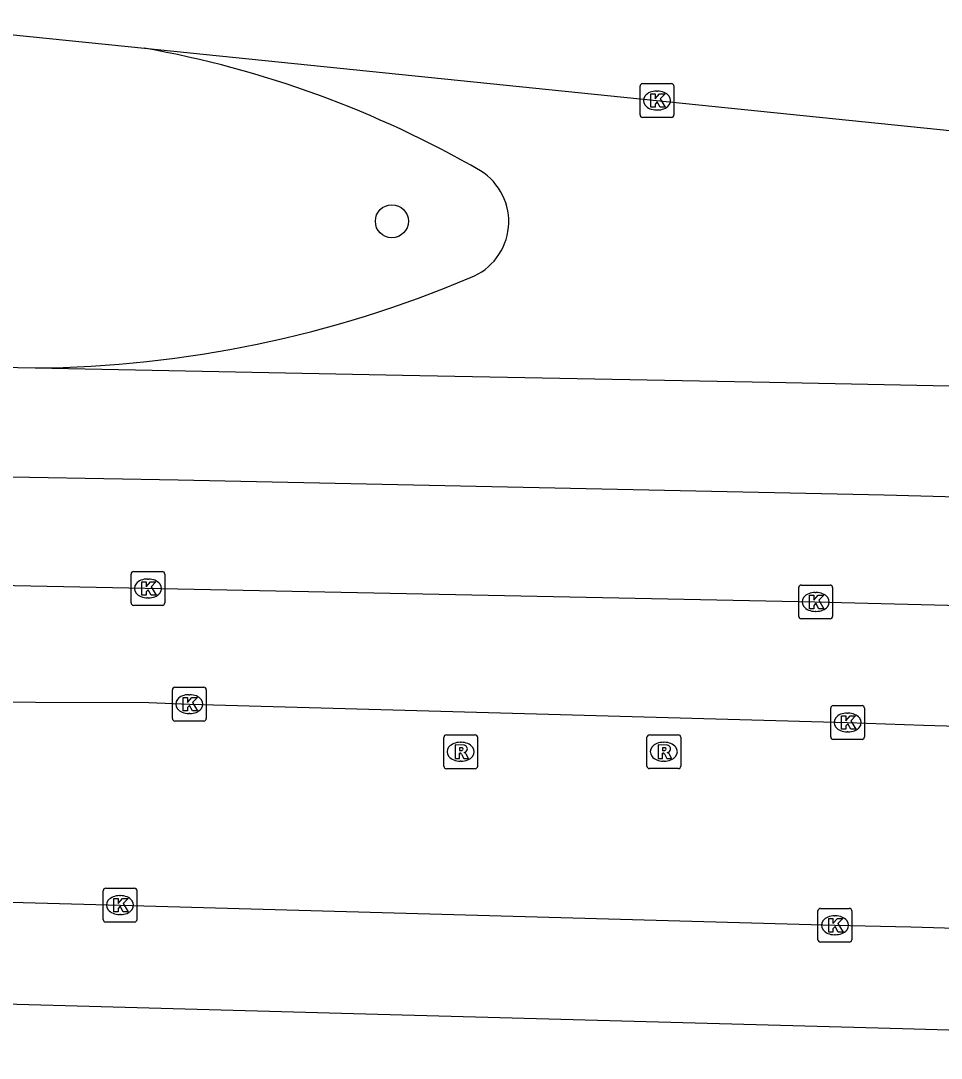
# Model space of a CAD drawing. Extents: x 161477 to 163040, y 383680 to 384868.
# Drawn here: x 162124.51 to 162151.73, y 384811.2 to 384841.87 of the extents above; entities that cross this region are included whole.
import ezdxf

# ---------------------------------------------------------------- set-up
doc = ezdxf.new("R2010")
doc.units = 0
for name, color, linetype in [('IMGEO_Boom', 7, 'Continuous'), ('IMGEO_Kolk', 7, 'Continuous'), ('IMGEO_Rijbaan_lokaal_open', 7, 'Continuous'), ('IMGEO_Rijbaan_regionaal_gesloten', 7, 'Continuous'), ('IMGEO_Rioolput', 7, 'Continuous'), ('IMGEO_Voetpad_open', 7, 'Continuous')]:
    doc.layers.add(name, color=color, linetype=linetype)

msp = doc.modelspace()

# ---------------------------------------------------------------- linework, layer by layer
at = {"layer": 'IMGEO_Boom'}
msp.add_circle((162135.481, 384835.944), 0.489, dxfattribs=at)
at = {"layer": 'IMGEO_Kolk'}
for p, q in [((162142.82, 384839.088), (162142.82, 384839.94)), ((162142.895, 384840.014), (162143.747, 384840.014)), ((162143.821, 384839.94), (162143.821, 384839.088)), ((162143.308, 384839.794), (162143.333, 384839.794)), ((162143.747, 384839.014), (162142.895, 384839.014)), ((162143.331, 384839.234), (162143.306, 384839.234)), ((162127.766, 384824.661), (162127.766, 384825.513)), ((162127.841, 384825.587), (162128.693, 384825.587)), ((162128.767, 384825.513), (162128.767, 384824.661)), ((162128.254, 384825.367), (162128.279, 384825.367)), ((162147.511, 384824.263), (162147.511, 384825.115)), ((162147.586, 384825.189), (162148.438, 384825.189)), ((162147.999, 384824.969), (162148.024, 384824.969)), ((162148.512, 384825.115), (162148.512, 384824.263)), ((162128.277, 384824.807), (162128.252, 384824.807)), ((162128.693, 384824.587), (162127.841, 384824.587)), ((162148.022, 384824.409), (162147.997, 384824.409)), ((162148.438, 384824.189), (162147.586, 384824.189)), ((162129.065, 384822.167), (162129.917, 384822.167)), ((162128.99, 384821.241), (162128.99, 384822.093)), ((162129.478, 384821.947), (162129.503, 384821.947)), ((162129.991, 384822.093), (162129.991, 384821.241)), ((162148.456, 384820.698), (162148.456, 384821.55)), ((162148.531, 384821.624), (162149.383, 384821.624)), ((162149.457, 384821.55), (162149.457, 384820.698)), ((162129.501, 384821.387), (162129.476, 384821.387)), ((162148.944, 384821.404), (162148.969, 384821.404)), ((162129.917, 384821.167), (162129.065, 384821.167)), ((162149.383, 384820.624), (162148.531, 384820.624)), ((162148.967, 384820.844), (162148.942, 384820.844)), ((162126.942, 384815.299), (162126.942, 384816.151)), ((162127.017, 384816.225), (162127.869, 384816.225)), ((162127.43, 384816.005), (162127.455, 384816.005)), ((162127.943, 384816.151), (162127.943, 384815.299)), ((162127.453, 384815.445), (162127.428, 384815.445)), ((162148.08, 384814.703), (162148.08, 384815.555)), ((162148.155, 384815.629), (162149.007, 384815.629)), ((162148.568, 384815.409), (162148.593, 384815.409)), ((162149.081, 384815.555), (162149.081, 384814.703)), ((162127.869, 384815.225), (162127.017, 384815.225)), ((162148.591, 384814.849), (162148.566, 384814.849)), ((162149.007, 384814.629), (162148.155, 384814.629))]:
    msp.add_line(p, q, dxfattribs=at)
for points in [[(162142.82, 384839.088), (162142.82, 384839.94)], [(162142.895, 384840.014), (162143.747, 384840.014)], [(162143.821, 384839.94), (162143.821, 384839.088)], [(162143.141, 384839.714), (162143.264, 384839.714), (162143.264, 384839.563), (162143.394, 384839.714), (162143.558, 384839.714), (162143.412, 384839.563), (162143.565, 384839.314), (162143.413, 384839.314), (162143.328, 384839.478), (162143.264, 384839.411), (162143.264, 384839.314), (162143.141, 384839.314), (162143.141, 384839.714)], [(162143.747, 384839.014), (162142.895, 384839.014)], [(162127.766, 384824.661), (162127.766, 384825.513)], [(162127.841, 384825.587), (162128.693, 384825.587)], [(162128.767, 384825.513), (162128.767, 384824.661)], [(162128.087, 384825.287), (162128.21, 384825.287), (162128.21, 384825.136), (162128.34, 384825.287), (162128.504, 384825.287), (162128.358, 384825.136), (162128.511, 384824.887), (162128.359, 384824.887), (162128.274, 384825.051), (162128.21, 384824.984), (162128.21, 384824.887), (162128.087, 384824.887), (162128.087, 384825.287)], [(162147.511, 384824.263), (162147.511, 384825.115)], [(162147.586, 384825.189), (162148.438, 384825.189)], [(162148.512, 384825.115), (162148.512, 384824.263)], [(162147.832, 384824.889), (162147.955, 384824.889), (162147.955, 384824.738), (162148.085, 384824.889), (162148.249, 384824.889), (162148.103, 384824.738), (162148.256, 384824.489), (162148.104, 384824.489), (162148.019, 384824.653), (162147.955, 384824.586), (162147.955, 384824.489), (162147.832, 384824.489), (162147.832, 384824.889)], [(162128.693, 384824.587), (162127.841, 384824.587)], [(162148.438, 384824.189), (162147.586, 384824.189)], [(162129.065, 384822.167), (162129.917, 384822.167)], [(162128.99, 384821.241), (162128.99, 384822.093)], [(162129.311, 384821.867), (162129.434, 384821.867), (162129.434, 384821.716), (162129.564, 384821.867), (162129.728, 384821.867), (162129.582, 384821.716), (162129.735, 384821.467), (162129.583, 384821.467), (162129.498, 384821.631), (162129.434, 384821.564), (162129.434, 384821.467), (162129.311, 384821.467), (162129.311, 384821.867)], [(162129.991, 384822.093), (162129.991, 384821.241)], [(162148.456, 384820.698), (162148.456, 384821.55)], [(162148.531, 384821.624), (162149.383, 384821.624)], [(162149.457, 384821.55), (162149.457, 384820.698)], [(162148.777, 384821.324), (162148.9, 384821.324), (162148.9, 384821.173), (162149.03, 384821.324), (162149.194, 384821.324), (162149.048, 384821.173), (162149.201, 384820.924), (162149.049, 384820.924), (162148.964, 384821.088), (162148.9, 384821.021), (162148.9, 384820.924), (162148.777, 384820.924), (162148.777, 384821.324)], [(162129.917, 384821.167), (162129.065, 384821.167)], [(162149.383, 384820.624), (162148.531, 384820.624)], [(162126.942, 384815.299), (162126.942, 384816.151)], [(162127.017, 384816.225), (162127.869, 384816.225)], [(162127.943, 384816.151), (162127.943, 384815.299)], [(162127.263, 384815.925), (162127.386, 384815.925), (162127.386, 384815.774), (162127.516, 384815.925), (162127.68, 384815.925), (162127.534, 384815.774), (162127.687, 384815.525), (162127.535, 384815.525), (162127.45, 384815.689), (162127.386, 384815.622), (162127.386, 384815.525), (162127.263, 384815.525), (162127.263, 384815.925)], [(162148.08, 384814.703), (162148.08, 384815.555)], [(162148.155, 384815.629), (162149.007, 384815.629)], [(162149.081, 384815.555), (162149.081, 384814.703)], [(162127.869, 384815.225), (162127.017, 384815.225)], [(162148.401, 384815.329), (162148.524, 384815.329), (162148.524, 384815.178), (162148.654, 384815.329), (162148.818, 384815.329), (162148.672, 384815.178), (162148.825, 384814.929), (162148.673, 384814.929), (162148.588, 384815.093), (162148.524, 384815.026), (162148.524, 384814.929), (162148.401, 384814.929), (162148.401, 384815.329)], [(162149.007, 384814.629), (162148.155, 384814.629)]]:
    msp.add_lwpolyline(points, dxfattribs=at)
for centre, start, end in [((162142.897, 384839.938), 91.552, 178.448), ((162142.897, 384839.938), 91.552, 178.448), ((162143.745, 384839.938), 1.552, 88.448), ((162143.745, 384839.938), 1.552, 88.448), ((162142.897, 384839.09), 181.552, 268.448), ((162142.897, 384839.09), 181.552, 268.448), ((162143.745, 384839.09), 271.552, 358.448), ((162143.745, 384839.09), 271.552, 358.448), ((162127.843, 384825.511), 91.552, 178.448), ((162127.843, 384825.511), 91.552, 178.448), ((162128.691, 384825.511), 1.552, 88.448), ((162128.691, 384825.511), 1.552, 88.448), ((162147.588, 384825.113), 91.552, 178.448), ((162147.588, 384825.113), 91.552, 178.448), ((162148.436, 384825.113), 1.552, 88.448), ((162148.436, 384825.113), 1.552, 88.448), ((162127.843, 384824.663), 181.552, 268.448), ((162127.843, 384824.663), 181.552, 268.448), ((162128.691, 384824.663), 271.552, 358.448), ((162128.691, 384824.663), 271.552, 358.448), ((162147.588, 384824.265), 181.552, 268.448), ((162147.588, 384824.265), 181.552, 268.448), ((162148.436, 384824.265), 271.552, 358.448), ((162148.436, 384824.265), 271.552, 358.448), ((162129.067, 384822.091), 91.552, 178.448), ((162129.067, 384822.091), 91.552, 178.448), ((162129.915, 384822.091), 1.552, 88.448), ((162129.915, 384822.091), 1.552, 88.448), ((162148.533, 384821.548), 91.552, 178.448), ((162148.533, 384821.548), 91.552, 178.448), ((162149.381, 384821.548), 1.552, 88.448), ((162149.381, 384821.548), 1.552, 88.448), ((162129.067, 384821.243), 181.552, 268.448), ((162129.067, 384821.243), 181.552, 268.448), ((162129.915, 384821.243), 271.552, 358.448), ((162129.915, 384821.243), 271.552, 358.448), ((162148.533, 384820.7), 181.552, 268.448), ((162148.533, 384820.7), 181.552, 268.448), ((162149.381, 384820.7), 271.552, 358.448), ((162149.381, 384820.7), 271.552, 358.448), ((162127.019, 384816.149), 91.552, 178.448), ((162127.019, 384816.149), 91.552, 178.448), ((162127.867, 384816.149), 1.552, 88.448), ((162127.867, 384816.149), 1.552, 88.448), ((162148.157, 384815.553), 91.552, 178.448), ((162148.157, 384815.553), 91.552, 178.448), ((162149.005, 384815.553), 1.552, 88.448), ((162149.005, 384815.553), 1.552, 88.448), ((162127.019, 384815.301), 181.552, 268.448), ((162127.019, 384815.301), 181.552, 268.448), ((162127.867, 384815.301), 271.552, 358.448), ((162127.867, 384815.301), 271.552, 358.448), ((162148.157, 384814.705), 181.552, 268.448), ((162148.157, 384814.705), 181.552, 268.448), ((162149.005, 384814.705), 271.552, 358.448), ((162149.005, 384814.705), 271.552, 358.448)]:
    msp.add_arc(centre, 0.0765, start, end, dxfattribs=at)
for centre, major_axis, ratio, start_param, end_param in [((162143.307, 384839.514), (-0.387, 0.002), 0.722429, 4.712389, 7.853982), ((162143.332, 384839.514), (-0.39, 0.002), 0.717154, 1.570796, 4.712389), ((162128.253, 384825.087), (-0.387, 0.002), 0.722429, 4.712389, 7.853982), ((162128.278, 384825.087), (-0.39, 0.002), 0.717154, 1.570796, 4.712389), ((162147.998, 384824.689), (-0.387, 0.002), 0.722429, 4.712389, 7.853982), ((162148.023, 384824.689), (-0.39, 0.002), 0.717154, 1.570796, 4.712389), ((162129.477, 384821.667), (-0.387, 0.002), 0.722429, 4.712389, 7.853982), ((162129.502, 384821.667), (-0.39, 0.002), 0.717154, 1.570796, 4.712389), ((162148.943, 384821.124), (-0.387, 0.002), 0.722429, 4.712389, 7.853982), ((162148.968, 384821.124), (-0.39, 0.002), 0.717154, 1.570796, 4.712389), ((162127.429, 384815.725), (-0.387, 0.002), 0.722429, 4.712389, 7.853982), ((162127.454, 384815.725), (-0.39, 0.002), 0.717154, 1.570796, 4.712389), ((162148.567, 384815.129), (-0.387, 0.002), 0.722429, 4.712389, 7.853982), ((162148.592, 384815.129), (-0.39, 0.002), 0.717154, 1.570796, 4.712389)]:
    msp.add_ellipse(centre, major_axis=major_axis, ratio=ratio, start_param=start_param, end_param=end_param, dxfattribs=at)
at = {"layer": 'IMGEO_Rijbaan_lokaal_open'}
for points in [[(162112.876, 384821.126), (162116.113, 384821.359), (162121.584, 384821.734), (162128.293, 384821.719), (162129.491, 384821.667), (162148.957, 384821.124), (162151.202, 384821.044), (162170.498, 384820.486), (162182.996, 384820.139), (162197.486, 384819.716), (162212.004, 384819.296), (162226.278, 384818.901), (162229.283, 384818.819), (162232.519, 384818.731)], [(162112.701, 384816.129), (162115.951, 384816.037), (162127.443, 384815.725), (162148.581, 384815.129), (162150.822, 384815.079), (162171.14, 384814.483), (162182.635, 384814.145), (162197.131, 384813.739), (162210.615, 384813.336), (162212.027, 384813.304)]]:
    msp.add_lwpolyline(points, dxfattribs=at)
for centre, radius, start, end in [((162122.824, 384811.009), 30.523, 59.9647, 79.9248), ((162137.169, 384835.931), 1.768, 291.0887, 58.1422), ((162124.637, 384865.352), 33.746, 270.5012, 292.9682)]:
    msp.add_arc(centre, radius, start, end, dxfattribs=at)
at = {"layer": 'IMGEO_Rijbaan_regionaal_gesloten'}
for points in [[(162120.206, 384841.873), (162128.164, 384841.061)], [(162128.164, 384841.061), (162160.086, 384837.805)], [(162103.36, 384831.994), (162116.128, 384831.776), (162124.932, 384831.608)], [(162124.932, 384831.608), (162135.79, 384831.397), (162146.649, 384831.183), (162164.08, 384830.835)], [(162007.898, 384827.144), (162018.329, 384827.632), (162032.57, 384828.253), (162046.575, 384828.694), (162057.894, 384828.894), (162073.547, 384829.004), (162092.48, 384828.871), (162104.358, 384828.768), (162111.567, 384828.615), (162129.163, 384828.304), (162150.039, 384827.856), (162171.371, 384827.274), (162187.355, 384826.802)], [(162243.803, 384821.264), (162233.677, 384821.817), (162208.539, 384822.866), (162195.274, 384823.312), (162185.034, 384823.661), (162169.584, 384824.142), (162147.984, 384824.687), (162104.021, 384825.581)]]:
    msp.add_lwpolyline(points, dxfattribs=at)
at = {"layer": 'IMGEO_Rioolput'}
for p, q in [((162137.016, 384819.833), (162137.016, 384820.685)), ((162137.091, 384820.759), (162137.943, 384820.759)), ((162138.017, 384820.685), (162138.017, 384819.833)), ((162143.022, 384819.834), (162143.022, 384820.686)), ((162143.097, 384820.76), (162143.949, 384820.76)), ((162144.023, 384820.686), (162144.023, 384819.834)), ((162137.504, 384820.539), (162137.529, 384820.539)), ((162143.51, 384820.54), (162143.535, 384820.54)), ((162137.943, 384819.759), (162137.091, 384819.759)), ((162137.527, 384819.979), (162137.502, 384819.979)), ((162143.949, 384819.76), (162143.097, 384819.76)), ((162143.533, 384819.98), (162143.508, 384819.98))]:
    msp.add_line(p, q, dxfattribs=at)
for points in [[(162137.016, 384819.833), (162137.016, 384820.685)], [(162137.091, 384820.759), (162137.943, 384820.759)], [(162138.017, 384820.685), (162138.017, 384819.833)], [(162143.022, 384819.834), (162143.022, 384820.686)], [(162143.097, 384820.76), (162143.949, 384820.76)], [(162144.023, 384820.686), (162144.023, 384819.834)], [(162137.605, 384820.457), (162137.353, 384820.459), (162137.353, 384820.059)], [(162137.531, 384820.378), (162137.477, 384820.378), (162137.477, 384820.297)], [(162143.611, 384820.458), (162143.359, 384820.46), (162143.359, 384820.06)], [(162143.537, 384820.379), (162143.483, 384820.379), (162143.483, 384820.298)], [(162143.483, 384820.298), (162143.535, 384820.298)], [(162137.353, 384820.059), (162137.477, 384820.059), (162137.477, 384820.221), (162137.488, 384820.221)], [(162137.477, 384820.297), (162137.529, 384820.297)], [(162137.535, 384820.192), (162137.606, 384820.059), (162137.746, 384820.059), (162137.681, 384820.185)], [(162143.359, 384820.06), (162143.483, 384820.06), (162143.483, 384820.222), (162143.494, 384820.222)], [(162143.541, 384820.193), (162143.612, 384820.06), (162143.752, 384820.06), (162143.687, 384820.186)], [(162137.943, 384819.759), (162137.091, 384819.759)], [(162143.949, 384819.76), (162143.097, 384819.76)]]:
    msp.add_lwpolyline(points, dxfattribs=at)
for centre, radius, start, end in [((162137.093, 384820.683), 0.0765, 91.552, 178.448), ((162137.093, 384820.683), 0.0765, 91.552, 178.448), ((162137.941, 384820.683), 0.0765, 1.552, 88.448), ((162137.941, 384820.683), 0.0765, 1.552, 88.448), ((162143.099, 384820.684), 0.0765, 91.552, 178.448), ((162143.099, 384820.684), 0.0765, 91.552, 178.448), ((162143.947, 384820.684), 0.0765, 1.552, 88.448), ((162143.947, 384820.684), 0.0765, 1.552, 88.448), ((162137.513, 384820.486), 0.19, 274.7715, 282.9687), ((162137.537, 384820.282), 0.0964, 77.0061, 93.1865), ((162137.551, 384820.339), 0.0378, 276.6634, 79.6772), ((162137.604, 384820.347), 0.109, 350.3612, 89.416), ((162137.602, 384820.347), 0.112, 277.5842, 350.9817), ((162143.519, 384820.487), 0.19, 274.7715, 282.9687), ((162143.543, 384820.283), 0.0964, 77.0061, 93.1865), ((162143.557, 384820.34), 0.0378, 276.6634, 79.6772), ((162143.61, 384820.348), 0.109, 350.3612, 89.416), ((162143.608, 384820.348), 0.112, 277.5842, 350.9817), ((162137.487, 384820.168), 0.0533, 26.0293, 88.6989), ((162137.586, 384820.132), 0.108, 29.5134, 73.7905), ((162143.493, 384820.169), 0.0533, 26.0293, 88.6989), ((162143.592, 384820.133), 0.108, 29.5134, 73.7905), ((162137.093, 384819.835), 0.0765, 181.552, 268.448), ((162137.093, 384819.835), 0.0765, 181.552, 268.448), ((162137.941, 384819.835), 0.0765, 271.552, 358.448), ((162137.941, 384819.835), 0.0765, 271.552, 358.448), ((162143.099, 384819.836), 0.0765, 181.552, 268.448), ((162143.099, 384819.836), 0.0765, 181.552, 268.448), ((162143.947, 384819.836), 0.0765, 271.552, 358.448), ((162143.947, 384819.836), 0.0765, 271.552, 358.448)]:
    msp.add_arc(centre, radius, start, end, dxfattribs=at)
for centre, major_axis, ratio, start_param, end_param in [((162137.503, 384820.259), (-0.387, 0.002), 0.722429, 4.712389, 7.853982), ((162137.528, 384820.259), (-0.39, 0.002), 0.717154, 1.570796, 4.712389), ((162143.509, 384820.26), (-0.387, 0.002), 0.722429, 4.712389, 7.853982), ((162143.534, 384820.26), (-0.39, 0.002), 0.717154, 1.570796, 4.712389)]:
    msp.add_ellipse(centre, major_axis=major_axis, ratio=ratio, start_param=start_param, end_param=end_param, dxfattribs=at)
at = {"layer": 'IMGEO_Voetpad_open'}
msp.add_lwpolyline([(162180.521, 384811.197), (162150.581, 384812.069), (162134.346, 384812.508), (162116.56, 384813.001), (162116.517, 384811.393), (162113.743, 384811.498), (162113.808, 384813.069), (162111.103, 384813.142)], dxfattribs=at)

doc.saveas('drawing.dxf')
